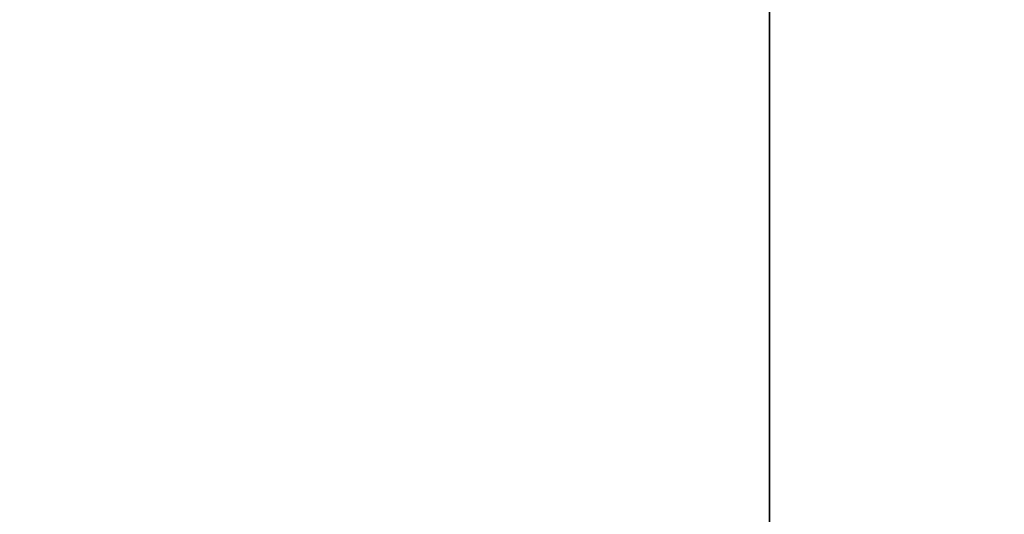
# Model space of a CAD drawing. Header units: millimetres. Extents: x -603 to 3703, y -120 to 193.
# Tile 908 of 938: x 3500 to 3512, y -11 to -5. Entities that reach past the tile are written whole.
import ezdxf

# ---------------------------------------------------------------- set-up
doc = ezdxf.new("R2010")
doc.units = ezdxf.units.MM
doc.layers.add('151', color=7, linetype='Continuous', true_color=0xffffff)

# ---------------------------------------------------------------- blocks, each defined once
blk = doc.blocks.new('UG_SURFACE_003')
at = {"layer": '151', "color": 252, "linetype": 'Continuous', "lineweight": 35}
for points in [[(3702.5, -35, 2213), (3702.5, 174.4, 2213), (2297.5, 174.4, 2213), (2297.5, -35, 2213)], [(2447.5, -35, 2063), (2447.5, 174.4, 2063), (3552.5, 174.4, 2063), (3552.5, -35, 2063)]]:
    blk.add_3dface(points, dxfattribs=at)
blk = doc.blocks.new('UG_SURFACE_162')
at = {"layer": '151', "color": 43, "linetype": 'Continuous', "lineweight": 35}
for points in [[(2491, -49, 2017), (3509, -49, 2017), (3509, 0, 2017), (2491, 0, 2017)], [(3509, 0, 2), (3509, 0, 2017), (3509, -22, 27), (3509, -22, 25)], [(3509, 0, 2017), (3509, -49, 2017), (3509, -32, 27), (3509, -22, 27)], [(3509, 0, 2), (3509, -22, 25), (3509, -22.5, 24)], [(3509, -22.5, 24), (3509, -22.5, 14), (3509, -2), (3509, 0, 2)], [(2491, -47), (2491, -2), (3509, -2), (3509, -47)], [(3509, -47), (3509, -2), (3509, -22.5, 14), (3509, -31.5, 14)]]:
    blk.add_3dface(points, dxfattribs=at)
blk = doc.blocks.new('UG_SURFACE_166')
at = {"layer": '151', "color": 252, "linetype": 'Continuous', "lineweight": 35}
for points in [[(2486, -46.92, 2022.5), (3514, -46.92, 2022.5), (3514, 14.42, 2022.5), (2486, 14.42, 2022.5)], [(2487.5, -46.92, 2021), (2487.5, 14.42, 2021), (3512.5, 14.42, 2021), (3512.5, -46.92, 2021)]]:
    blk.add_3dface(points, dxfattribs=at)

msp = doc.modelspace()

# ---------------------------------------------------------------- linework, layer by layer
at = {"layer": '151', "color": 252, "linetype": 'Continuous', "lineweight": -3, "true_color": 0x939598}
for p, q in [((3509, 0, 2017), (3509, -49, 2017)), ((3509, -2), (3509, -47))]:
    msp.add_line(p, q, dxfattribs=at)

# ---------------------------------------------------------------- block references
for name in ['UG_SURFACE_003', 'UG_SURFACE_166', 'UG_SURFACE_162']:
    msp.add_blockref(name, (0, 0), dxfattribs=at)

doc.saveas('drawing.dxf')
